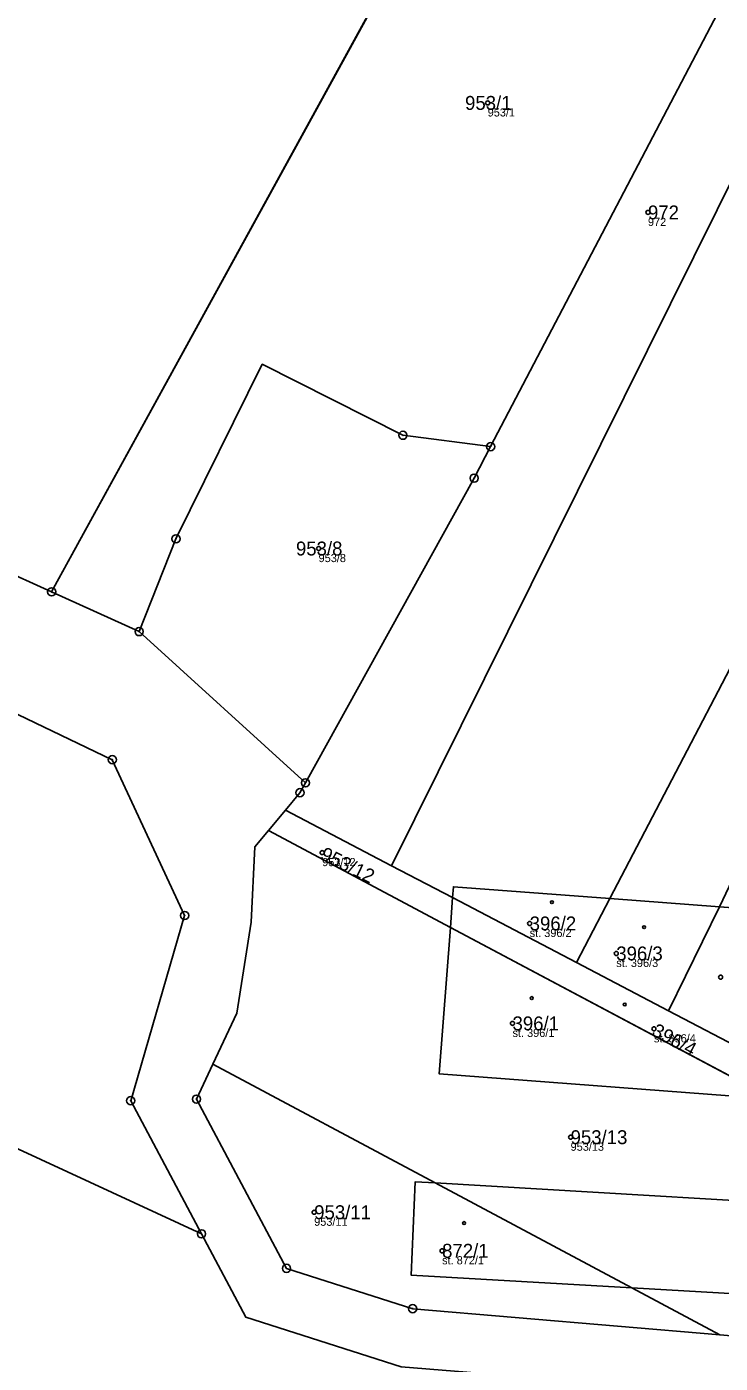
# Model space of a CAD drawing. Extents: x -761891 to -756141, y -1178507 to -1171885.
# Drawn here: x -759647.5 to -759562.5, y -1173579.9 to -1173416.4 of the extents above; entities that cross this region are included whole.
import ezdxf

# ---------------------------------------------------------------- set-up
doc = ezdxf.new("R2010")
doc.units = 0
for name, color, linetype in [('Definiční body', 7, 'Continuous'), ('Hranice parcel', 7, 'Continuous'), ('Parcelní čísla', 7, 'Continuous'), ('Polygon budovy', 7, 'Continuous'), ('Polygon parcely', 7, 'Continuous'), ('Značky bodu BP', 7, 'Continuous'), ('Značky budov', 7, 'Continuous')]:
    doc.layers.add(name, color=color, linetype=linetype)

msp = doc.modelspace()

# ---------------------------------------------------------------- linework, layer by layer
at = {"layer": 'Definiční body'}
for centre in [(-759591.02, -1173425.73), (-759571.4, -1173439.13), (-759611.72, -1173480.25), (-759611.28, -1173517.45), (-759585.88, -1173526.12), (-759575.28, -1173529.79), (-759562.51, -1173532.69), (-759587.98, -1173538.35), (-759570.67, -1173539.01), (-759580.87, -1173552.27), (-759612.26, -1173561.45), (-759596.6, -1173566.17)]:
    msp.add_circle(centre, 0.25, dxfattribs=at)
at = {"layer": 'Hranice parcel'}
for p, q in [((-759563.36, -1173337.87), (-759644.4, -1173485.55)), ((-759644.4, -1173485.55), (-759633.69, -1173490.41)), ((-759613.33, -1173508.91), (-759633.69, -1173490.41)), ((-759617.87, -1173514.75), (-759615.78, -1173512.25)), ((-759602.78, -1173519.05), (-759615.78, -1173512.25)), ((-759617.87, -1173514.75), (-759595.59, -1173526.6)), ((-759602.78, -1173519.05), (-759595.31, -1173522.96)), ((-759595.31, -1173522.96), (-759595.59, -1173526.6)), ((-759595.31, -1173522.96), (-759580.14, -1173530.9)), ((-759580.14, -1173530.9), (-759576.05, -1173523.07)), ((-759562.66, -1173524.08), (-759576.05, -1173523.07)), ((-759568.87, -1173536.8), (-759562.66, -1173524.08)), ((-759548.8, -1173525.12), (-759562.66, -1173524.08)), ((-759556.04, -1173547.62), (-759595.59, -1173526.6)), ((-759580.14, -1173530.9), (-759568.87, -1173536.8)), ((-759558.87, -1173542.03), (-759568.87, -1173536.8)), ((-759597.44, -1173557.86), (-759624.67, -1173543.34)), ((-759573.36, -1173570.71), (-759597.44, -1173557.86)), ((-759562.62, -1173576.44), (-759573.36, -1173570.71))]:
    msp.add_line(p, q, dxfattribs=at)
for points in [[(-759590.66, -1173467.78), (-759559.78, -1173408.82), (-759532.66, -1173366.08)], [(-759524.06, -1173374.1), (-759551.56, -1173415.9), (-759602.78, -1173519.05)], [(-759576.05, -1173523.07), (-759552.36, -1173477.72), (-759525.44, -1173430.39), (-759502.56, -1173394.15)], [(-759562.66, -1173524.08), (-759550.89, -1173499.36), (-759493.59, -1173403.68)], [(-759824.96, -1173421.04), (-759782.33, -1173438.46), (-759752.1, -1173450.84), (-759636.97, -1173506.09), (-759628.12, -1173525.14), (-759634.72, -1173547.81), (-759626.06, -1173564.09)], [(-759644.4, -1173485.55), (-759691, -1173464.41), (-759710.63, -1173456.36)], [(-759633.69, -1173490.41), (-759629.18, -1173479.06), (-759618.62, -1173457.7), (-759601.4, -1173466.39), (-759590.66, -1173467.78)], [(-759848.04, -1173461.45), (-759737.05, -1173512.77), (-759626.06, -1173564.09)], [(-759613.33, -1173508.91), (-759592.68, -1173471.64), (-759590.66, -1173467.78)], [(-759615.78, -1173512.25), (-759614, -1173510.12), (-759613.33, -1173508.91)], [(-759624.67, -1173543.34), (-759621.73, -1173537.08), (-759619.98, -1173525.98), (-759619.54, -1173516.75), (-759617.87, -1173514.75)], [(-759595.31, -1173522.96), (-759595.21, -1173521.63), (-759576.05, -1173523.07)], [(-759595.59, -1173526.6), (-759596.95, -1173544.53), (-759556.04, -1173547.62)], [(-759562.62, -1173576.44), (-759600.2, -1173573.25), (-759615.65, -1173568.32), (-759626.67, -1173547.61), (-759624.67, -1173543.34)], [(-759597.44, -1173557.86), (-759599.89, -1173557.72), (-759600.37, -1173569.16), (-759573.36, -1173570.71)], [(-759573.36, -1173570.71), (-759538.72, -1173572.7), (-759538.16, -1173561.36), (-759597.44, -1173557.86)], [(-759626.06, -1173564.09), (-759620.63, -1173574.29), (-759601.61, -1173580.36), (-759588.54, -1173581.43)], [(-759497.23, -1173578.88), (-759528.19, -1173579.37), (-759562.62, -1173576.44)]]:
    msp.add_lwpolyline(points, dxfattribs=at)
at = {"layer": 'Polygon budovy'}
for points in [[(-759519.41, -1173539.91), (-759518.17, -1173540.01), (-759517.84, -1173535.66), (-759519.09, -1173535.57), (-759518.48, -1173527.4), (-759520.01, -1173527.28), (-759534.84, -1173526.17), (-759548.8, -1173525.12), (-759562.66, -1173524.08), (-759576.05, -1173523.07), (-759595.21, -1173521.63), (-759595.31, -1173522.96), (-759595.59, -1173526.6), (-759596.95, -1173544.53), (-759556.04, -1173547.62), (-759546.87, -1173548.31), (-759531.26, -1173549.49), (-759520.19, -1173550.33)], [(-759538.72, -1173572.7), (-759538.16, -1173561.36), (-759597.44, -1173557.86), (-759599.89, -1173557.72), (-759600.37, -1173569.16), (-759573.36, -1173570.71)]]:
    msp.add_lwpolyline(points, close=True, dxfattribs=at)
at = {"layer": 'Polygon parcely'}
for points in [[(-759644.4, -1173485.55), (-759563.36, -1173337.87), (-759579.49, -1173319.02), (-759601.44, -1173282.82), (-759608.37, -1173270.01), (-759659.53, -1173363.24), (-759710.63, -1173456.36), (-759691, -1173464.41)], [(-760009.87, -1173424.78), (-759850.62, -1173498.41), (-759691.24, -1173572.1), (-759528.92, -1173647.15), (-759383.75, -1173714.27), (-759382.23, -1173702.83), (-759368.58, -1173683.13), (-759478.56, -1173632.28), (-759588.54, -1173581.43), (-759601.61, -1173580.36), (-759620.63, -1173574.29), (-759626.06, -1173564.09), (-759737.05, -1173512.77), (-759848.04, -1173461.45), (-760006.86, -1173388.02), (-760165.59, -1173314.63), (-760174.05, -1173337.73), (-760176.15, -1173347.9)], [(-759601.4, -1173466.39), (-759590.66, -1173467.78), (-759559.78, -1173408.82), (-759532.66, -1173366.08), (-759542.64, -1173356.91), (-759555.43, -1173346.2), (-759563.36, -1173337.87), (-759644.4, -1173485.55), (-759633.69, -1173490.41), (-759629.18, -1173479.06), (-759618.62, -1173457.7)], [(-759532.66, -1173366.08), (-759559.78, -1173408.82), (-759590.66, -1173467.78), (-759592.68, -1173471.64), (-759613.33, -1173508.91), (-759614, -1173510.12), (-759615.78, -1173512.25), (-759602.78, -1173519.05), (-759551.56, -1173415.9), (-759524.06, -1173374.1)], [(-759551.56, -1173415.9), (-759602.78, -1173519.05), (-759595.31, -1173522.96), (-759595.21, -1173521.63), (-759576.05, -1173523.07), (-759552.36, -1173477.72), (-759525.44, -1173430.39), (-759502.56, -1173394.15), (-759524.06, -1173374.1)], [(-759562.66, -1173524.08), (-759550.89, -1173499.36), (-759493.59, -1173403.68), (-759501.51, -1173395.12), (-759502.56, -1173394.15), (-759525.44, -1173430.39), (-759552.36, -1173477.72), (-759576.05, -1173523.07)], [(-759505.18, -1173445.69), (-759481.38, -1173416.87), (-759493.59, -1173403.68), (-759550.89, -1173499.36), (-759562.66, -1173524.08), (-759548.8, -1173525.12), (-759538.75, -1173503.59)], [(-759737.05, -1173512.77), (-759626.06, -1173564.09), (-759634.72, -1173547.81), (-759628.12, -1173525.14), (-759636.97, -1173506.09), (-759752.1, -1173450.84), (-759782.33, -1173438.46), (-759824.96, -1173421.04), (-759848.04, -1173461.45)], [(-759613.33, -1173508.91), (-759592.68, -1173471.64), (-759590.66, -1173467.78), (-759601.4, -1173466.39), (-759618.62, -1173457.7), (-759629.18, -1173479.06), (-759633.69, -1173490.41)], [(-759602.78, -1173519.05), (-759615.78, -1173512.25), (-759617.87, -1173514.75), (-759595.59, -1173526.6), (-759595.31, -1173522.96)], [(-759497.23, -1173578.88), (-759510.71, -1173571.71), (-759521.34, -1173571.03), (-759521.13, -1173566.17), (-759556.04, -1173547.62), (-759596.95, -1173544.53), (-759595.59, -1173526.6), (-759617.87, -1173514.75), (-759619.54, -1173516.75), (-759619.98, -1173525.98), (-759621.73, -1173537.08), (-759624.67, -1173543.34), (-759597.44, -1173557.86), (-759538.16, -1173561.36), (-759538.72, -1173572.7), (-759573.36, -1173570.71), (-759562.62, -1173576.44), (-759528.19, -1173579.37)], [(-759580.14, -1173530.9), (-759576.05, -1173523.07), (-759595.21, -1173521.63), (-759595.31, -1173522.96)], [(-759546.87, -1173548.31), (-759558.87, -1173542.03), (-759568.87, -1173536.8), (-759580.14, -1173530.9), (-759595.31, -1173522.96), (-759595.59, -1173526.6), (-759556.04, -1173547.62)], [(-759568.87, -1173536.8), (-759562.66, -1173524.08), (-759576.05, -1173523.07), (-759580.14, -1173530.9)], [(-759551.46, -1173530.82), (-759548.8, -1173525.12), (-759562.66, -1173524.08), (-759568.87, -1173536.8), (-759558.87, -1173542.03)], [(-759556.04, -1173547.62), (-759595.59, -1173526.6), (-759596.95, -1173544.53)], [(-759562.62, -1173576.44), (-759573.36, -1173570.71), (-759600.37, -1173569.16), (-759599.89, -1173557.72), (-759597.44, -1173557.86), (-759624.67, -1173543.34), (-759626.67, -1173547.61), (-759615.65, -1173568.32), (-759600.2, -1173573.25)], [(-759573.36, -1173570.71), (-759597.44, -1173557.86), (-759599.89, -1173557.72), (-759600.37, -1173569.16)], [(-759538.16, -1173561.36), (-759597.44, -1173557.86), (-759573.36, -1173570.71), (-759538.72, -1173572.7)]]:
    msp.add_lwpolyline(points, close=True, dxfattribs=at)
for points in [[(-759824.96, -1173421.04), (-759782.33, -1173438.46), (-759752.1, -1173450.84), (-759636.97, -1173506.09), (-759628.12, -1173525.14), (-759634.72, -1173547.81), (-759626.06, -1173564.09), (-759620.63, -1173574.29), (-759601.61, -1173580.36)], [(-759474.28, -1173576.19), (-759482.41, -1173578.64), (-759488.74, -1173578.74), (-759497.23, -1173578.88), (-759528.19, -1173579.37), (-759562.62, -1173576.44), (-759600.2, -1173573.25), (-759615.65, -1173568.32), (-759626.67, -1173547.61), (-759624.67, -1173543.34), (-759621.73, -1173537.08), (-759619.98, -1173525.98), (-759619.54, -1173516.75), (-759617.87, -1173514.75), (-759615.78, -1173512.25), (-759614, -1173510.12), (-759613.33, -1173508.91), (-759633.69, -1173490.41), (-759644.4, -1173485.55), (-759691, -1173464.41)]]:
    msp.add_lwpolyline(points, dxfattribs=at)
at = {"layer": 'Značky bodu BP'}
for centre, radius in [((-759601.4, -1173466.39), 0.5), ((-759601.4, -1173466.39), 0.0303), ((-759590.66, -1173467.78), 0.5), ((-759590.66, -1173467.78), 0.0303), ((-759592.68, -1173471.64), 0.5), ((-759592.68, -1173471.64), 0.0303), ((-759629.18, -1173479.06), 0.5), ((-759629.18, -1173479.06), 0.0303), ((-759644.4, -1173485.55), 0.5), ((-759644.4, -1173485.55), 0.0303), ((-759633.69, -1173490.41), 0.5), ((-759633.69, -1173490.41), 0.0303), ((-759636.97, -1173506.09), 0.5), ((-759636.97, -1173506.09), 0.0303), ((-759613.33, -1173508.91), 0.5), ((-759613.33, -1173508.91), 0.0303), ((-759614, -1173510.12), 0.5), ((-759614, -1173510.12), 0.0303), ((-759628.12, -1173525.14), 0.5), ((-759628.12, -1173525.14), 0.0303), ((-759634.72, -1173547.81), 0.5), ((-759634.72, -1173547.81), 0.0303), ((-759626.67, -1173547.61), 0.5), ((-759626.67, -1173547.61), 0.0303), ((-759626.06, -1173564.09), 0.5), ((-759626.06, -1173564.09), 0.0303), ((-759615.65, -1173568.32), 0.5), ((-759615.65, -1173568.32), 0.0303), ((-759600.2, -1173573.25), 0.5), ((-759600.2, -1173573.25), 0.0303)]:
    msp.add_circle(centre, radius, dxfattribs=at)
at = {"layer": 'Značky budov'}
for centre in [(-759583.15, -1173523.52), (-759571.88, -1173526.57), (-759585.63, -1173535.25), (-759574.25, -1173536.04), (-759593.91, -1173562.77)]:
    msp.add_circle(centre, 0.175, dxfattribs=at)

# ---------------------------------------------------------------- texts
at = {"layer": 'Definiční body'}
for s, p in [('953/1', (-759591.02, -1173427.39)), ('972', (-759571.4, -1173440.79)), ('953/8', (-759611.72, -1173481.91)), ('953/12', (-759611.28, -1173519.11)), ('st. 396/2', (-759585.88, -1173527.78)), ('st. 396/3', (-759575.28, -1173531.45)), ('st. 396/1', (-759587.98, -1173540.01)), ('st. 396/4', (-759570.67, -1173540.67)), ('953/13', (-759580.87, -1173553.93)), ('953/11', (-759612.26, -1173563.11)), ('st. 872/1', (-759596.6, -1173567.83))]:
    msp.add_text(s, height=1, dxfattribs=at).set_placement(p)
at = {"layer": 'Parcelní čísla'}
for s, p in [('953/1', (-759593.79, -1173426.58)), ('972', (-759571.4, -1173439.98)), ('953/8', (-759614.49, -1173481.1)), ('396/2', (-759585.88, -1173526.97)), ('396/3', (-759575.28, -1173530.64)), ('396/1', (-759587.98, -1173539.2)), ('953/13', (-759580.87, -1173553.12)), ('953/11', (-759612.26, -1173562.3)), ('872/1', (-759596.6, -1173567.02))]:
    msp.add_text(s, height=1.7, dxfattribs=at).set_placement(p)
for s, rotation, p in [('953/12', 334, (-759611.65, -1173518.21)), ('396/4', 332, (-759571.07, -1173539.76))]:
    msp.add_text(s, height=1.7, rotation=rotation, dxfattribs=at).set_placement(p)

doc.saveas('drawing.dxf')
